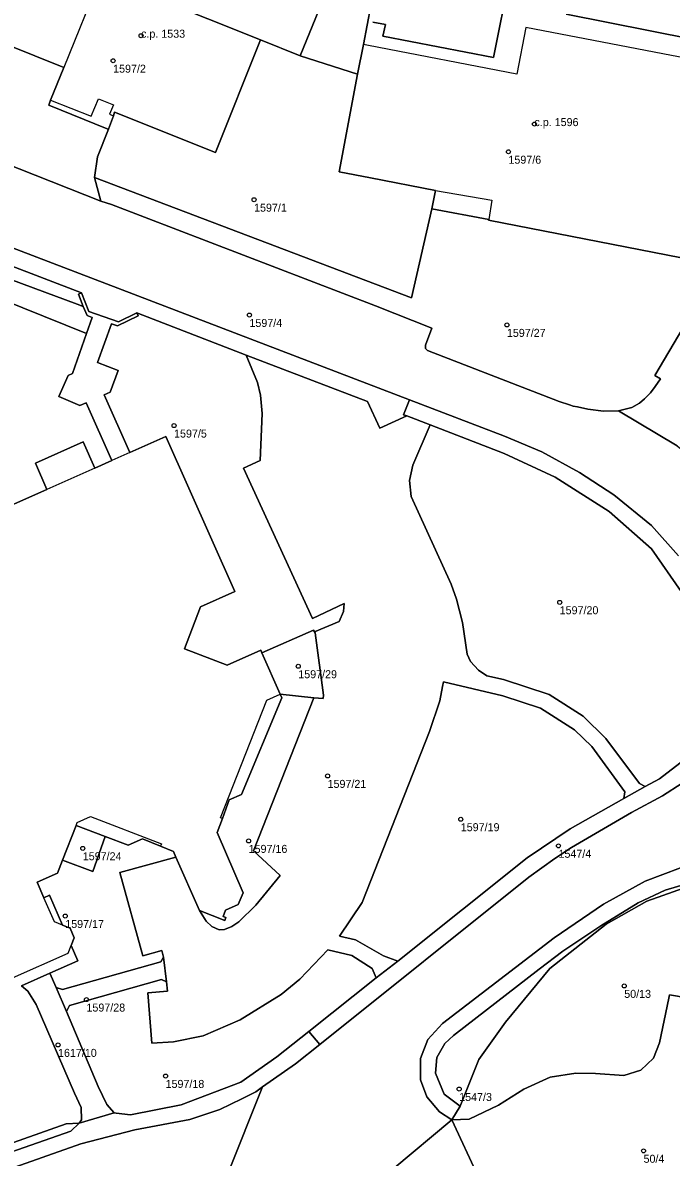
# Model space of a CAD drawing. Extents: x -878211 to -870363, y -1058464 to -1052522.
# Drawn here: x -874565.6 to -874484.6, y -1055893.9 to -1055752.2 of the extents above; entities that cross this region are included whole.
import ezdxf

# ---------------------------------------------------------------- set-up
doc = ezdxf.new("R2010")
doc.units = 0
for name, color, linetype in [('Vrstva 50', 7, 'Continuous'), ('Vrstva 51', 7, 'Continuous'), ('Vrstva 52', 7, 'Continuous')]:
    doc.layers.add(name, color=color, linetype=linetype)

msp = doc.modelspace()

# ---------------------------------------------------------------- linework, layer by layer
at = {"layer": 'Vrstva 50'}
for centre in [(-874550.83, -1055753.78994), (-874554.32, -1055756.91994), (-874501.71, -1055764.82994), (-874504.96, -1055768.28994), (-874536.72, -1055774.27994), (-874537.3, -1055788.67994), (-874505.15, -1055789.91994), (-874546.71, -1055802.49994), (-874498.56, -1055824.56994), (-874531.2, -1055832.55994), (-874527.54, -1055846.25994), (-874510.91, -1055851.66994), (-874537.4, -1055854.37994), (-874558.11, -1055855.29994), (-874498.71, -1055854.98994), (-874560.3, -1055863.75994), (-874490.5, -1055872.48994), (-874557.65, -1055874.19994), (-874561.2, -1055879.85994), (-874547.77, -1055883.73994), (-874511.11, -1055885.36994), (-874488.09, -1055893.08994)]:
    msp.add_circle(centre, 0.25, dxfattribs=at)
at = {"layer": 'Vrstva 51'}
for points in [[(-874525.27, -1055743.16), (-874534.63, -1055740.37), (-874533.14, -1055734.86), (-874534.31, -1055734.41), (-874580.87, -1055721.44), (-874587.05, -1055720), (-874592.67, -1055718.98), (-874594.18, -1055723.95), (-874528.64, -1055750.58), (-874530.98, -1055756.3), (-874523.81, -1055758.61), (-874523.07, -1055754.9), (-874522.15, -1055750.06), (-874526.43, -1055749.21), (-874526.33, -1055748.59)], [(-874602.52, -1055750.68), (-874603.4, -1055754.16), (-874600.67, -1055756.7), (-874555.85, -1055774.44), (-874556.66, -1055771.5), (-874556.25, -1055768.93), (-874554.9, -1055765.47), (-874555.05, -1055765.41), (-874562.35, -1055762.48), (-874562.12, -1055761.83), (-874560.47, -1055757.74), (-874590.11, -1055745.83), (-874585.5, -1055734.35), (-874555.85, -1055746.29), (-874535.93, -1055754.31), (-874530.98, -1055756.3), (-874528.64, -1055750.58), (-874594.18, -1055723.95)], [(-874535.93, -1055754.31), (-874555.85, -1055746.29), (-874585.5, -1055734.35), (-874590.11, -1055745.83), (-874560.47, -1055757.74), (-874562.12, -1055761.83), (-874562.35, -1055762.48), (-874555.05, -1055765.41), (-874554.9, -1055765.47), (-874554.29, -1055763.78), (-874554.13, -1055763.35), (-874541.55, -1055768.38)], [(-874514.06, -1055773.12), (-874522.17, -1055771.56), (-874526.08, -1055770.81), (-874523.81, -1055758.61), (-874530.98, -1055756.3), (-874535.93, -1055754.31), (-874541.55, -1055768.38), (-874554.13, -1055763.35), (-874554.29, -1055763.78), (-874554.9, -1055765.47), (-874556.25, -1055768.93), (-874556.66, -1055771.5), (-874517.06, -1055786.52), (-874514.52, -1055775.42)], [(-874558.27, -1055785.91), (-874599.18, -1055770.2), (-874605.2, -1055767.22), (-874605.6, -1055767.28), (-874606, -1055767.41), (-874606.29, -1055767.56), (-874606.63, -1055767.82), (-874606.94, -1055768.2), (-874599.89, -1055772.07), (-874558.81, -1055787.31), (-874558.04, -1055787.6), (-874558.66, -1055786.06)], [(-874609.86, -1055769.6), (-874610.75, -1055769.58), (-874557.63, -1055790.99), (-874556.92, -1055788.97), (-874557.58, -1055788.73), (-874558.04, -1055787.6), (-874558.81, -1055787.31), (-874599.89, -1055772.07), (-874606.94, -1055768.2), (-874607.29, -1055768.54), (-874607.9, -1055768.98), (-874608.37, -1055769.23), (-874608.99, -1055769.45)], [(-874488.6, -1055799.7), (-874489.55, -1055800.23), (-874491.22, -1055800.66), (-874483.88, -1055805.02), (-874482.05, -1055806.51), (-874481.54, -1055803.93), (-874478.62, -1055788.57), (-874480.55, -1055788.12), (-874480.36, -1055786.1), (-874480.21, -1055785.33), (-874486.68, -1055796.24), (-874485.98, -1055796.64), (-874486.65, -1055797.62), (-874487.24, -1055798.39), (-874487.95, -1055799.16)], [(-874535.89, -1055830.55), (-874535.74, -1055830.89), (-874529.28, -1055828.04), (-874529.18, -1055828.26), (-874526.11, -1055826.96), (-874525.55, -1055825.71), (-874525.48, -1055824.71), (-874529.44, -1055826.57), (-874538.06, -1055807.83), (-874535.94, -1055806.87), (-874535.7, -1055801), (-874535.91, -1055798.68), (-874536.28, -1055797.11), (-874537.7, -1055793.7), (-874551.37, -1055788.39), (-874551.2, -1055788.77), (-874553.76, -1055790.05), (-874554.53, -1055789.79), (-874556.27, -1055794.6), (-874553.7, -1055795.62), (-874554.7, -1055798.31), (-874555.45, -1055798.64), (-874552.24, -1055805.86), (-874547.73, -1055803.86), (-874539.13, -1055823.22), (-874543.39, -1055825.12), (-874545.39, -1055830.38), (-874540.1, -1055832.41)], [(-874548.02, -1055868.91), (-874547.64, -1055871.98), (-874547.53, -1055873.16), (-874549.97, -1055873.36), (-874549.5, -1055879.63), (-874546.77, -1055879.47), (-874543.09, -1055878.71), (-874538.46, -1055876.73), (-874533.33, -1055873.55), (-874531.02, -1055871.66), (-874527.49, -1055867.99), (-874524.5, -1055868.7), (-874521.98, -1055870.29), (-874521.48, -1055871.48), (-874518.77, -1055869.39), (-874520.55, -1055868.73), (-874524.07, -1055866.71), (-874526.06, -1055866.28), (-874523.23, -1055862.05), (-874514.8, -1055840.72), (-874513.54, -1055836.89), (-874513.18, -1055835.08), (-874513.07, -1055834.5), (-874505.67, -1055836.23), (-874500.94, -1055837.78), (-874496.72, -1055840.48), (-874494.56, -1055842.57), (-874490.42, -1055848.23), (-874490.56, -1055849.06), (-874487.9, -1055847.59), (-874488.59, -1055847.21), (-874492.78, -1055841.59), (-874495.64, -1055838.8), (-874499.87, -1055836.08), (-874505.57, -1055834.21), (-874507.64, -1055833.77), (-874508.71, -1055833.04), (-874509.71, -1055831.96), (-874510.11, -1055831.03), (-874510.69, -1055827.08), (-874511.43, -1055824.18), (-874512.12, -1055822.29), (-874517.11, -1055811.36), (-874517.31, -1055809.36), (-874516.88, -1055807.44), (-874514.72, -1055802.4), (-874517.63, -1055801.28), (-874521.01, -1055802.83), (-874522.56, -1055799.49), (-874537.7, -1055793.7), (-874536.28, -1055797.11), (-874535.91, -1055798.68), (-874535.7, -1055801), (-874535.94, -1055806.87), (-874538.06, -1055807.83), (-874529.44, -1055826.57), (-874525.48, -1055824.71), (-874525.55, -1055825.71), (-874526.11, -1055826.96), (-874529.18, -1055828.26), (-874529.11, -1055828.4), (-874528.04, -1055836.18), (-874528.08, -1055836.58), (-874529.27, -1055836.5), (-874536.78, -1055855.62), (-874533.46, -1055858.68), (-874536.52, -1055862.39), (-874538.64, -1055864.5), (-874539.48, -1055865.08), (-874540.4, -1055865.43), (-874541.09, -1055865.47), (-874541.98, -1055865.05), (-874542.71, -1055864.39), (-874543.55, -1055863.05), (-874546.47, -1055856.42), (-874553.48, -1055858.31), (-874550.59, -1055868.72), (-874548.22, -1055868.07)], [(-874529.18, -1055828.26), (-874529.28, -1055828.04), (-874535.74, -1055830.89), (-874533.45, -1055836.06), (-874529.27, -1055836.5), (-874528.08, -1055836.58), (-874528.04, -1055836.18), (-874529.11, -1055828.4)], [(-874513.54, -1055836.89), (-874514.8, -1055840.72), (-874523.23, -1055862.05), (-874526.06, -1055866.28), (-874524.07, -1055866.71), (-874520.55, -1055868.73), (-874518.77, -1055869.39), (-874502.62, -1055856.47), (-874497.24, -1055852.85), (-874490.56, -1055849.06), (-874490.42, -1055848.23), (-874494.56, -1055842.57), (-874496.72, -1055840.48), (-874500.94, -1055837.78), (-874505.67, -1055836.23), (-874513.07, -1055834.5), (-874513.18, -1055835.08)], [(-874536.78, -1055855.62), (-874529.27, -1055836.5), (-874533.45, -1055836.06), (-874533.27, -1055836.48), (-874538.31, -1055848.58), (-874539.81, -1055849.25), (-874540.67, -1055851.58), (-874541.31, -1055853.34), (-874538.07, -1055860.84), (-874538.69, -1055862.32), (-874540.28, -1055863.04), (-874540.58, -1055863.82), (-874540.25, -1055863.95), (-874540.39, -1055864.31), (-874543.55, -1055863.05), (-874542.71, -1055864.39), (-874541.98, -1055865.05), (-874541.09, -1055865.47), (-874540.4, -1055865.43), (-874539.48, -1055865.08), (-874538.64, -1055864.5), (-874536.52, -1055862.39), (-874533.46, -1055858.68)], [(-874555.33, -1055853.82), (-874558.94, -1055852.45), (-874560.62, -1055856.77), (-874556.87, -1055858.19)], [(-874553.48, -1055858.31), (-874546.47, -1055856.42), (-874546.78, -1055855.71), (-874548.41, -1055855.04), (-874550.65, -1055854.11), (-874552.46, -1055854.91), (-874555.33, -1055853.82), (-874556.87, -1055858.19), (-874560.62, -1055856.77), (-874561.25, -1055858.39), (-874563.79, -1055859.54), (-874562.97, -1055861.49), (-874562.27, -1055861.17), (-874560.66, -1055864.9), (-874559.67, -1055865.29), (-874559.17, -1055866.47), (-874559.55, -1055867.43), (-874558.74, -1055869.37), (-874562.21, -1055870.91), (-874561.44, -1055872.7), (-874560.62, -1055872.93), (-874548.38, -1055869.46), (-874548.02, -1055868.91), (-874548.22, -1055868.07), (-874550.59, -1055868.72)], [(-874508.65, -1055881.69), (-874505.33, -1055877.03), (-874499.77, -1055870.3), (-874492.74, -1055864.77), (-874487.66, -1055861.88), (-874482.41, -1055860.03), (-874477.92, -1055859.39), (-874481.62, -1055859.41), (-874485.4, -1055860.52), (-874488.76, -1055862.12), (-874493.44, -1055864.96), (-874498.17, -1055868.15), (-874501.14, -1055870.4), (-874511.82, -1055878.66), (-874512.9, -1055879.69), (-874513.9, -1055881.42), (-874514.06, -1055883.4), (-874512.98, -1055885.99), (-874510.97, -1055887.49)], [(-874531.02, -1055871.66), (-874533.33, -1055873.55), (-874538.46, -1055876.73), (-874543.09, -1055878.71), (-874546.77, -1055879.47), (-874549.5, -1055879.63), (-874549.97, -1055873.36), (-874547.53, -1055873.16), (-874547.64, -1055871.98), (-874548.27, -1055871.69), (-874559.75, -1055874.94), (-874560.16, -1055875.69), (-874556.17, -1055885.03), (-874555.12, -1055887.29), (-874554.18, -1055888.36), (-874553.95, -1055888.39), (-874552.16, -1055888.6), (-874545.81, -1055887.35), (-874538.36, -1055884.49), (-874533.87, -1055881.36), (-874529.87, -1055878.19), (-874521.48, -1055871.48), (-874521.98, -1055870.29), (-874524.5, -1055868.7), (-874527.49, -1055867.99)], [(-874560.16, -1055875.69), (-874559.75, -1055874.94), (-874548.27, -1055871.69), (-874547.64, -1055871.98), (-874548.02, -1055868.91), (-874548.38, -1055869.46), (-874560.62, -1055872.93), (-874561.44, -1055872.7)], [(-874561.44, -1055872.7), (-874562.21, -1055870.91), (-874565.74, -1055872.47), (-874564.98, -1055873.15), (-874563.94, -1055874.8), (-874559.13, -1055885.9), (-874558.29, -1055887.69), (-874558.25, -1055889.21), (-874558.55, -1055889.65), (-874554.18, -1055888.36), (-874555.12, -1055887.29), (-874556.17, -1055885.03), (-874560.16, -1055875.69)], [(-874593.59, -1055903.29), (-874589.42, -1055901.63), (-874573.67, -1055895.54), (-874559.6, -1055890.61), (-874558.55, -1055889.65), (-874560.2, -1055889.7), (-874574.09, -1055894.61), (-874596.73, -1055903.08), (-874596.42, -1055903.89), (-874594.57, -1055903.12)]]:
    msp.add_lwpolyline(points, close=True, dxfattribs=at)
for points in [[(-874497.76, -1055751.11), (-874482.03, -1055754.21), (-874482.21, -1055755.2), (-874473.34, -1055756.93), (-874473.47, -1055757.67), (-874468.26, -1055758.77), (-874464.51, -1055740.26)], [(-874521.88, -1055752.08), (-874520.33, -1055752.39), (-874520.64, -1055753.86), (-874506.83, -1055756.53), (-874504.77, -1055746.31)], [(-874504.77, -1055746.31), (-874506.83, -1055756.53), (-874520.64, -1055753.86), (-874520.33, -1055752.39), (-874521.88, -1055752.08)], [(-874522.15, -1055750.06), (-874523.07, -1055754.9), (-874523.81, -1055758.61), (-874526.08, -1055770.81), (-874522.17, -1055771.56), (-874514.06, -1055773.12), (-874514.52, -1055775.42), (-874507.42, -1055776.73), (-874507.45, -1055776.83), (-874483.35, -1055781.52), (-874482.23, -1055775.87), (-874482.03, -1055775.9), (-874480.2, -1055766.51), (-874476.03, -1055767.32), (-874475.41, -1055767.46), (-874475.16, -1055766.21), (-874474.74, -1055766.28), (-874474.1, -1055762.9), (-874474.51, -1055762.8), (-874473.47, -1055757.67), (-874473.34, -1055756.93), (-874482.21, -1055755.2), (-874482.03, -1055754.21), (-874497.76, -1055751.11)], [(-874483.88, -1055805.02), (-874491.22, -1055800.66), (-874493.1, -1055800.67), (-874495.04, -1055800.42), (-874496.35, -1055800.16), (-874496.89, -1055800.05), (-874497.32, -1055799.91), (-874498.62, -1055799.49), (-874515.06, -1055793.11), (-874515.32, -1055792.87), (-874515.32, -1055792.43), (-874514.51, -1055790.33), (-874521.55, -1055787.55), (-874554.51, -1055774.88), (-874555.85, -1055774.44), (-874600.67, -1055756.7)], [(-874570.8, -1055814.09), (-874562.61, -1055810.47), (-874564.01, -1055807.19), (-874558.04, -1055804.52), (-874556.59, -1055807.79), (-874554.47, -1055806.86), (-874557.69, -1055799.65), (-874558.47, -1055799.99), (-874561.09, -1055798.86), (-874559.93, -1055796.23), (-874559.4, -1055795.98), (-874557.63, -1055790.99), (-874610.75, -1055769.58)], [(-874599.18, -1055770.2), (-874558.27, -1055785.91), (-874557.34, -1055788.24), (-874553.64, -1055789.51), (-874551.37, -1055788.39), (-874537.7, -1055793.7), (-874522.56, -1055799.49), (-874521.01, -1055802.83), (-874517.63, -1055801.28), (-874518.05, -1055801.16), (-874517.3, -1055799.27), (-874598.36, -1055768.26)], [(-874598.36, -1055768.26), (-874517.3, -1055799.27), (-874505.46, -1055803.8), (-874500.77, -1055805.75), (-874496.07, -1055808.37), (-874491.81, -1055811.13), (-874487.08, -1055814.96), (-874483.72, -1055818.75)], [(-874483.35, -1055781.52), (-874507.45, -1055776.83), (-874507.42, -1055776.73), (-874514.52, -1055775.42), (-874517.06, -1055786.52), (-874556.66, -1055771.5), (-874555.85, -1055774.44), (-874554.51, -1055774.88), (-874521.55, -1055787.55), (-874514.51, -1055790.33), (-874515.32, -1055792.43), (-874515.32, -1055792.87), (-874515.06, -1055793.11), (-874498.62, -1055799.49), (-874497.32, -1055799.91), (-874496.89, -1055800.05), (-874496.35, -1055800.16), (-874495.04, -1055800.42), (-874493.1, -1055800.67), (-874491.22, -1055800.66), (-874489.55, -1055800.23), (-874488.6, -1055799.7), (-874487.95, -1055799.16), (-874487.24, -1055798.39), (-874486.65, -1055797.62), (-874485.98, -1055796.64), (-874486.68, -1055796.24), (-874480.21, -1055785.33)], [(-874565.74, -1055872.47), (-874562.21, -1055870.91), (-874558.74, -1055869.37), (-874559.55, -1055867.43), (-874559.17, -1055866.47), (-874559.67, -1055865.29), (-874560.66, -1055864.9), (-874562.27, -1055861.17), (-874562.97, -1055861.49), (-874563.79, -1055859.54), (-874561.25, -1055858.39), (-874560.62, -1055856.77), (-874558.94, -1055852.45), (-874555.33, -1055853.82), (-874552.46, -1055854.91), (-874550.65, -1055854.11), (-874548.41, -1055855.04), (-874546.78, -1055855.71), (-874546.47, -1055856.42), (-874543.55, -1055863.05), (-874540.39, -1055864.31), (-874540.25, -1055863.95), (-874540.58, -1055863.82), (-874540.28, -1055863.04), (-874538.69, -1055862.32), (-874538.07, -1055860.84), (-874541.31, -1055853.34), (-874540.67, -1055851.58), (-874539.81, -1055849.25), (-874538.31, -1055848.58), (-874533.27, -1055836.48), (-874533.45, -1055836.06), (-874535.74, -1055830.89), (-874535.89, -1055830.55), (-874540.1, -1055832.41), (-874545.39, -1055830.38), (-874543.39, -1055825.12), (-874539.13, -1055823.22), (-874547.73, -1055803.86), (-874552.24, -1055805.86), (-874555.45, -1055798.64), (-874554.7, -1055798.31), (-874553.7, -1055795.62), (-874556.27, -1055794.6), (-874554.53, -1055789.79), (-874553.76, -1055790.05), (-874551.2, -1055788.77), (-874551.37, -1055788.39), (-874553.64, -1055789.51), (-874557.34, -1055788.24), (-874558.27, -1055785.91), (-874558.66, -1055786.06), (-874558.04, -1055787.6), (-874557.58, -1055788.73), (-874556.92, -1055788.97), (-874557.63, -1055790.99), (-874559.4, -1055795.98), (-874559.93, -1055796.23), (-874561.09, -1055798.86), (-874558.47, -1055799.99), (-874557.69, -1055799.65), (-874554.47, -1055806.86), (-874556.59, -1055807.79), (-874558.04, -1055804.52), (-874564.01, -1055807.19), (-874562.61, -1055810.47), (-874570.8, -1055814.09)], [(-874483.72, -1055818.75), (-874487.08, -1055814.96), (-874491.81, -1055811.13), (-874496.07, -1055808.37), (-874500.77, -1055805.75), (-874505.46, -1055803.8), (-874517.3, -1055799.27), (-874518.05, -1055801.16), (-874517.63, -1055801.28), (-874514.72, -1055802.4), (-874505.5, -1055805.97), (-874499.12, -1055808.93), (-874492.39, -1055813.23), (-874487.11, -1055817.87), (-874483.4, -1055823.2)], [(-874483.4, -1055823.2), (-874487.11, -1055817.87), (-874492.39, -1055813.23), (-874499.12, -1055808.93), (-874505.5, -1055805.97), (-874514.72, -1055802.4), (-874516.88, -1055807.44), (-874517.31, -1055809.36), (-874517.11, -1055811.36), (-874512.12, -1055822.29), (-874511.43, -1055824.18), (-874510.69, -1055827.08), (-874510.11, -1055831.03), (-874509.71, -1055831.96), (-874508.71, -1055833.04), (-874507.64, -1055833.77), (-874505.57, -1055834.21), (-874499.87, -1055836.08), (-874495.64, -1055838.8), (-874492.78, -1055841.59), (-874488.59, -1055847.21), (-874487.9, -1055847.59), (-874486.09, -1055846.63), (-874483, -1055844.23)], [(-874371.27, -1055837.24), (-874398.12, -1055837.83), (-874453.6, -1055838.91), (-874456.34, -1055838.98), (-874483.26, -1055847.17), (-874485.72, -1055848.73), (-874489.58, -1055850.83), (-874497.07, -1055855.2), (-874499.17, -1055856.56), (-874502.43, -1055858.9), (-874528.51, -1055879.79), (-874531.56, -1055882.23), (-874535.65, -1055885.11), (-874540.03, -1055896.03)], [(-874483, -1055844.23), (-874486.09, -1055846.63), (-874487.9, -1055847.59), (-874490.56, -1055849.06), (-874497.24, -1055852.85), (-874502.62, -1055856.47), (-874518.77, -1055869.39), (-874521.48, -1055871.48), (-874529.87, -1055878.19), (-874528.51, -1055879.79), (-874502.43, -1055858.9), (-874499.17, -1055856.56), (-874497.07, -1055855.2), (-874489.58, -1055850.83), (-874485.72, -1055848.73), (-874483.26, -1055847.17)], [(-874526.77, -1055901.52), (-874512.01, -1055889.21), (-874513.58, -1055888.21), (-874515.16, -1055886.32), (-874515.94, -1055884.21), (-874515.95, -1055881.54), (-874515.04, -1055879.18), (-874513.18, -1055877.2), (-874499.24, -1055866.48), (-874493.07, -1055862.29), (-874487.89, -1055859.4), (-874483.46, -1055857.73), (-874466.73, -1055852.03), (-874456.9, -1055849.69), (-874453.88, -1055849.31), (-874447.3, -1055849.04), (-874417.77, -1055848.31), (-874402.48, -1055848.14), (-874368.03, -1055847.22)], [(-874483.46, -1055857.73), (-874487.89, -1055859.4), (-874493.07, -1055862.29), (-874499.24, -1055866.48), (-874513.18, -1055877.2), (-874515.04, -1055879.18), (-874515.95, -1055881.54), (-874515.94, -1055884.21), (-874515.16, -1055886.32), (-874513.58, -1055888.21), (-874512.01, -1055889.21), (-874510.97, -1055887.49), (-874512.98, -1055885.99), (-874514.06, -1055883.4), (-874513.9, -1055881.42), (-874512.9, -1055879.69), (-874511.82, -1055878.66), (-874501.14, -1055870.4), (-874498.17, -1055868.15), (-874493.44, -1055864.96), (-874488.76, -1055862.12), (-874485.4, -1055860.52), (-874481.62, -1055859.41)], [(-874482.41, -1055860.03), (-874487.66, -1055861.88), (-874492.74, -1055864.77), (-874499.77, -1055870.3), (-874505.33, -1055877.03), (-874508.65, -1055881.69), (-874510.97, -1055887.49), (-874512.01, -1055889.21), (-874509.86, -1055889.11), (-874506.18, -1055887.39), (-874503.04, -1055885.38), (-874499.75, -1055883.9), (-874496.56, -1055883.39), (-874494.09, -1055883.42), (-874490.55, -1055883.68), (-874488.42, -1055883.01), (-874486.85, -1055881.52), (-874486.08, -1055879.6), (-874484.92, -1055874.02), (-874484.85, -1055873.58), (-874470.88, -1055875.96)], [(-874558.55, -1055889.65), (-874558.25, -1055889.21), (-874558.29, -1055887.69), (-874559.13, -1055885.9), (-874563.94, -1055874.8), (-874564.98, -1055873.15), (-874565.74, -1055872.47)], [(-874442.71, -1055899.05), (-874473.96, -1055893.4), (-874472.67, -1055885.73), (-874480.87, -1055884.25), (-874479.49, -1055876.04), (-874471.18, -1055877.55), (-874470.97, -1055876.39), (-874470.88, -1055875.96), (-874484.85, -1055873.58), (-874484.92, -1055874.02), (-874486.08, -1055879.6), (-874486.85, -1055881.52), (-874488.42, -1055883.01), (-874490.55, -1055883.68), (-874494.09, -1055883.42), (-874496.56, -1055883.39), (-874499.75, -1055883.9), (-874503.04, -1055885.38), (-874506.18, -1055887.39), (-874509.86, -1055889.11), (-874512.01, -1055889.21), (-874508.72, -1055896.31)], [(-874572.88, -1055897.32), (-874558.35, -1055892.23), (-874551.6, -1055890.48), (-874544.74, -1055889.16), (-874541.85, -1055888.2), (-874540.99, -1055887.92), (-874538.23, -1055886.6), (-874536.5, -1055885.71), (-874535.65, -1055885.11), (-874531.56, -1055882.23), (-874528.51, -1055879.79), (-874529.87, -1055878.19), (-874533.87, -1055881.36), (-874538.36, -1055884.49), (-874545.81, -1055887.35), (-874552.16, -1055888.6), (-874553.95, -1055888.39), (-874554.18, -1055888.36), (-874558.55, -1055889.65), (-874559.6, -1055890.61), (-874573.67, -1055895.54)], [(-874540.03, -1055896.03), (-874535.65, -1055885.11), (-874536.5, -1055885.71), (-874538.23, -1055886.6), (-874540.99, -1055887.92), (-874541.85, -1055888.2), (-874544.74, -1055889.16), (-874551.6, -1055890.48), (-874558.35, -1055892.23), (-874572.88, -1055897.32)], [(-874574.09, -1055894.61), (-874560.2, -1055889.7), (-874558.55, -1055889.65)], [(-874508.72, -1055896.31), (-874512.01, -1055889.21), (-874526.77, -1055901.52)]]:
    msp.add_lwpolyline(points, dxfattribs=at)
at = {"layer": 'Vrstva 52'}
for points in [[(-874560.47, -1055757.74), (-874562.12, -1055761.83), (-874557.06, -1055763.86), (-874556.16, -1055761.67), (-874554.28, -1055762.42), (-874554.76, -1055763.59), (-874554.29, -1055763.78), (-874554.13, -1055763.35), (-874541.55, -1055768.38), (-874535.93, -1055754.31), (-874555.85, -1055746.29)], [(-874523.81, -1055758.61), (-874526.08, -1055770.81), (-874522.17, -1055771.56), (-874514.06, -1055773.12), (-874507.02, -1055774.33), (-874507.42, -1055776.73), (-874507.45, -1055776.83), (-874483.35, -1055781.52), (-874482.23, -1055775.87), (-874482.03, -1055775.9), (-874480.2, -1055766.51), (-874476.03, -1055767.32), (-874474.15, -1055757.5), (-874478.17, -1055756.73), (-874478.33, -1055757.46), (-874502.78, -1055752.75), (-874503.93, -1055758.58), (-874522.44, -1055755.02), (-874523.07, -1055754.9)]]:
    msp.add_lwpolyline(points, close=True, dxfattribs=at)
for points in [[(-874545.39, -1055830.38), (-874543.39, -1055825.12), (-874539.13, -1055823.22), (-874547.73, -1055803.86), (-874552.24, -1055805.86), (-874554.47, -1055806.86), (-874556.59, -1055807.79), (-874562.61, -1055810.47), (-874570.8, -1055814.09)], [(-874560.62, -1055856.77), (-874558.94, -1055852.45), (-874558.83, -1055852.09), (-874557.14, -1055851.32), (-874548.29, -1055854.75), (-874548.41, -1055855.04), (-874546.78, -1055855.71), (-874546.47, -1055856.42), (-874543.55, -1055863.05), (-874540.39, -1055864.31), (-874540.25, -1055863.95), (-874540.58, -1055863.82), (-874540.28, -1055863.04), (-874538.69, -1055862.32), (-874538.07, -1055860.84), (-874541.31, -1055853.34), (-874540.67, -1055851.58), (-874540.9, -1055851.48), (-874535.11, -1055836.81), (-874533.45, -1055836.06), (-874535.74, -1055830.89), (-874535.89, -1055830.55), (-874540.1, -1055832.41), (-874545.39, -1055830.38)], [(-874566.9, -1055871.48), (-874559.92, -1055868.41), (-874559.55, -1055867.43), (-874559.17, -1055866.47), (-874559.67, -1055865.29), (-874560.66, -1055864.9), (-874561.65, -1055864.5), (-874562.97, -1055861.49), (-874563.79, -1055859.54), (-874561.25, -1055858.39), (-874560.62, -1055856.77)]]:
    msp.add_lwpolyline(points, dxfattribs=at)

# ---------------------------------------------------------------- texts
at = {"layer": 'Vrstva 50'}
for s, p in [('c.p. 1533', (-874550.83, -1055754.04)), ('1597/2', (-874554.32, -1055758.409)), ('c.p. 1596', (-874501.71, -1055765.08)), ('1597/6', (-874504.96, -1055769.779)), ('1597/1', (-874536.72, -1055775.769)), ('1597/4', (-874537.3, -1055790.169)), ('1597/27', (-874505.15, -1055791.409)), ('1597/5', (-874546.71, -1055803.989)), ('1597/20', (-874498.56, -1055826.059)), ('1597/29', (-874531.2, -1055834.049)), ('1597/21', (-874527.54, -1055847.749)), ('1597/19', (-874510.91, -1055853.159)), ('1597/24', (-874558.11, -1055856.789)), ('1597/16', (-874537.4, -1055855.869)), ('1547/4', (-874498.71, -1055856.479)), ('1597/17', (-874560.3, -1055865.249)), ('50/13', (-874490.5, -1055873.979)), ('1597/28', (-874557.65, -1055875.689)), ('1617/10', (-874561.2, -1055881.349)), ('1597/18', (-874547.77, -1055885.229)), ('1547/3', (-874511.11, -1055886.859)), ('50/4', (-874488.09, -1055894.579))]:
    msp.add_text(s, height=0.999996, dxfattribs=at).set_placement(p)

doc.saveas('drawing.dxf')
